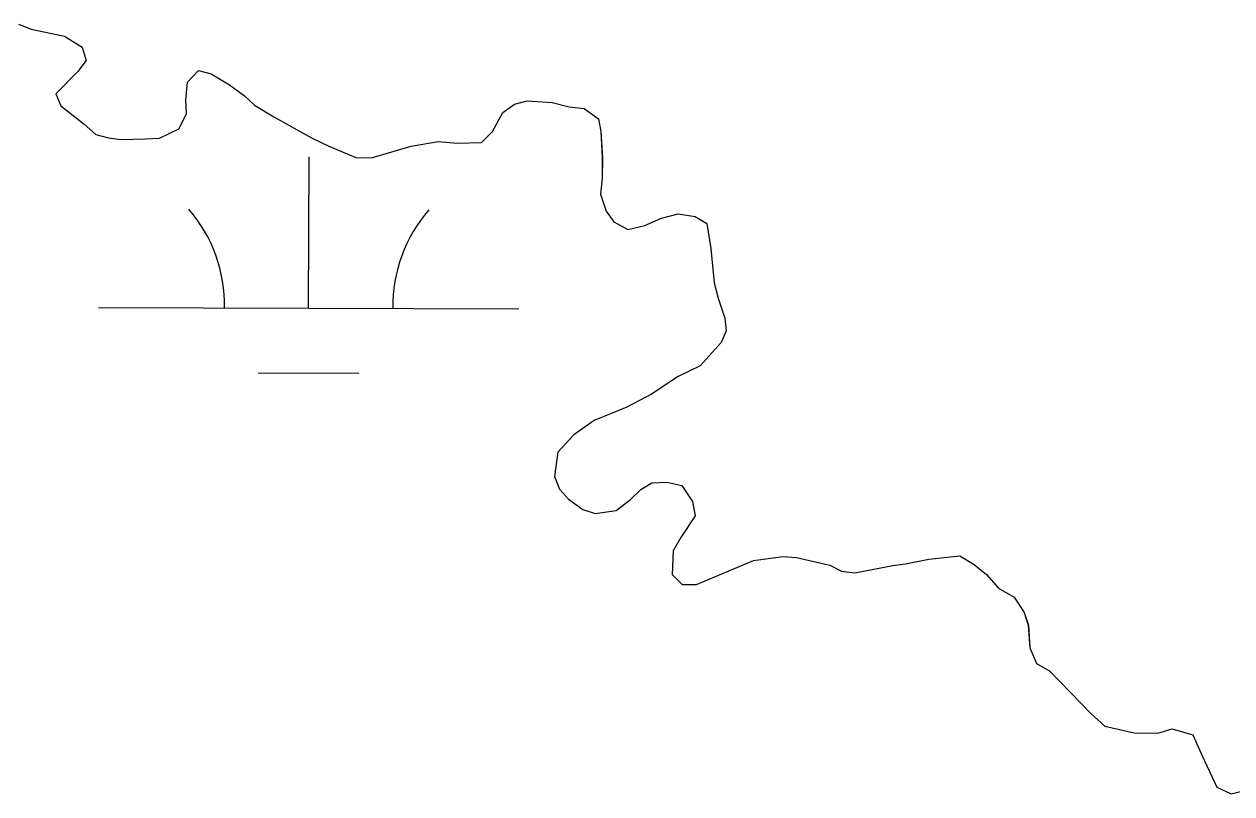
# Model space of a CAD drawing. Extents: x 3161665 to 3199565, y 885729 to 911164.
# Drawn here: x 3171767 to 3172054.4, y 907227.5 to 907410.7 of the extents above; entities that cross this region are included whole.
import ezdxf

# ---------------------------------------------------------------- set-up
doc = ezdxf.new("R2010")
doc.units = 0
for name, color, linetype in [('V-SITE-VEGE', 7, 'Continuous'), ('V-TOPO-SHOR', 7, 'Continuous'), ('V-WETL-SWMP', 7, 'Continuous')]:
    doc.layers.add(name, color=color, linetype=linetype)

msp = doc.modelspace()

# ---------------------------------------------------------------- linework, layer by layer
at = {"layer": 'V-SITE-VEGE'}
for p, q in [((3171765.65, 907410.74), (3171768.64, 907409.52)), ((3171768.64, 907409.52), (3171776.61, 907407.88)), ((3171776.61, 907407.88), (3171780.79, 907405.26)), ((3171780.79, 907405.26), (3171781.77, 907402.06)), ((3171781.77, 907402.06), (3171779.76, 907399.48)), ((3171779.76, 907399.48), (3171774.54, 907394.12)), ((3171805.89, 907396.94), (3171808.5, 907399.72)), ((3171808.5, 907399.72), (3171811.49, 907398.91)), ((3171811.49, 907398.91), (3171815.86, 907396.29)), ((3171805.47, 907392.75), (3171805.89, 907396.94)), ((3171815.86, 907396.29), (3171819.44, 907393.67)), ((3171774.54, 907394.12), (3171775.72, 907391.32)), ((3171805.65, 907389.36), (3171805.47, 907392.75)), ((3171819.44, 907393.67), (3171821.82, 907391.46)), ((3171883.69, 907391.72), (3171886.69, 907392.5)), ((3171886.69, 907392.5), (3171892.67, 907392.07)), ((3171775.72, 907391.32), (3171781.29, 907386.9)), ((3171821.82, 907391.46), (3171826.4, 907388.65)), ((3171878.46, 907385.16), (3171880.89, 907389.74)), ((3171880.89, 907389.74), (3171883.69, 907391.72)), ((3171892.67, 907392.07), (3171896.66, 907391.05)), ((3171896.66, 907391.05), (3171900.25, 907390.63)), ((3171900.25, 907390.63), (3171903.63, 907388.22)), ((3171781.29, 907386.9), (3171784.06, 907384.49)), ((3171803.83, 907385.78), (3171805.65, 907389.36)), ((3171826.4, 907388.65), (3171835.55, 907383.61)), ((3171903.63, 907388.22), (3171904.21, 907385.22)), ((3171784.06, 907384.49), (3171787.05, 907383.68)), ((3171787.05, 907383.68), (3171790.04, 907383.26)), ((3171799.23, 907383.61), (3171803.83, 907385.78)), ((3171875.85, 907382.58), (3171878.46, 907385.16)), ((3171904.21, 907385.22), (3171904.57, 907379.03)), ((3171790.04, 907383.26), (3171795.83, 907383.43)), ((3171795.83, 907383.43), (3171799.23, 907383.61)), ((3171835.55, 907383.61), (3171839.33, 907381.79)), ((3171839.33, 907381.79), (3171845.9, 907378.96)), ((3171849.69, 907378.94), (3171859.09, 907381.68)), ((3171859.09, 907381.68), (3171865.48, 907382.84)), ((3171865.48, 907382.84), (3171870.07, 907382.42)), ((3171870.07, 907382.42), (3171875.85, 907382.58)), ((3171845.9, 907378.96), (3171849.69, 907378.94)), ((3171904.57, 907379.03), (3171904.55, 907374.04)), ((3171904.55, 907374.04), (3171904.13, 907370.25)), ((3171904.13, 907370.25), (3171905.5, 907366.25)), ((3171905.5, 907366.25), (3171907.28, 907363.65)), ((3171907.28, 907363.65), (3171910.67, 907361.83)), ((3171914.66, 907362.81), (3171918.67, 907364.58)), ((3171918.67, 907364.58), (3171922.66, 907365.56)), ((3171922.66, 907365.56), (3171926.65, 907364.94)), ((3171926.65, 907364.94), (3171929.43, 907363.32)), ((3171910.67, 907361.83), (3171914.66, 907362.81)), ((3171929.43, 907363.32), (3171930.4, 907357.33)), ((3171930.4, 907357.33), (3171931.15, 907349.15)), ((3171931.15, 907349.15), (3171932.13, 907345.55)), ((3171932.13, 907345.55), (3171933.7, 907340.75)), ((3171933.7, 907340.75), (3171934.08, 907337.75)), ((3171934.08, 907337.75), (3171932.87, 907334.97)), ((3171932.87, 907334.97), (3171927.85, 907329.41)), ((3171927.85, 907329.41), (3171922.64, 907326.84)), ((3171922.64, 907326.84), (3171916.24, 907322.69)), ((3171916.24, 907322.69), (3171910.43, 907319.53)), ((3171910.43, 907319.53), (3171902.63, 907316.38)), ((3171902.63, 907316.38), (3171897.82, 907313.01)), ((3171897.82, 907313.01), (3171894.01, 907308.84)), ((3171894.01, 907308.84), (3171893.18, 907303.06)), ((3171893.18, 907303.06), (3171894.36, 907300.06)), ((3171913.71, 907299.95), (3171916.32, 907301.53)), ((3171916.32, 907301.53), (3171919.91, 907301.71)), ((3171919.91, 907301.71), (3171923.5, 907300.89)), ((3171923.5, 907300.89), (3171926.07, 907297.09)), ((3171894.36, 907300.06), (3171896.54, 907297.65)), ((3171896.54, 907297.65), (3171899.92, 907295.24)), ((3171907.9, 907294.99), (3171911.3, 907297.57)), ((3171911.3, 907297.57), (3171913.71, 907299.95)), ((3171899.92, 907295.24), (3171902.9, 907294.22)), ((3171902.9, 907294.22), (3171907.9, 907294.99)), ((3171926.07, 907297.09), (3171926.65, 907293.69)), ((3171926.65, 907293.69), (3171923.23, 907288.52)), ((3171923.23, 907288.52), (3171921.42, 907285.34)), ((3171921.42, 907285.34), (3171921.19, 907279.75)), ((3171940.56, 907283.03), (3171947.55, 907284)), ((3171947.55, 907284), (3171950.75, 907283.78)), ((3171950.75, 907283.78), (3171958.71, 907281.94)), ((3171976.68, 907282.24), (3171982.27, 907283.4)), ((3171982.27, 907283.4), (3171989.66, 907284.16)), ((3171989.66, 907284.16), (3171993.04, 907282.14)), ((3171926.96, 907277.32), (3171940.56, 907283.03)), ((3171958.71, 907281.94), (3171961.5, 907280.52)), ((3171961.5, 907280.52), (3171964.69, 907280.11)), ((3171964.69, 907280.11), (3171973.68, 907281.85)), ((3171973.68, 907281.85), (3171976.68, 907282.24)), ((3171993.04, 907282.14), (3171996.02, 907279.73)), ((3171921.19, 907279.75), (3171923.57, 907277.34)), ((3171923.57, 907277.34), (3171926.96, 907277.32)), ((3171996.02, 907279.73), (3171998.8, 907276.52)), ((3171998.8, 907276.52), (3172002.58, 907274.31)), ((3172002.58, 907274.31), (3172004.95, 907270.7)), ((3172004.95, 907270.7), (3172005.94, 907267.7)), ((3172005.94, 907267.7), (3172006.31, 907262.31)), ((3172006.31, 907262.31), (3172007.88, 907258.51)), ((3172007.88, 907258.51), (3172011.06, 907256.7)), ((3172011.06, 907256.7), (3172020.79, 907246.67)), ((3172020.79, 907246.67), (3172024.16, 907243.65)), ((3172024.16, 907243.65), (3172031.14, 907242.02)), ((3172036.73, 907241.99), (3172040.12, 907242.97)), ((3172040.12, 907242.97), (3172045.1, 907241.54)), ((3172031.14, 907242.02), (3172036.73, 907241.99)), ((3172045.1, 907241.54), (3172047.27, 907236.54)), ((3172047.27, 907236.54), (3172050.82, 907229.14)), ((3172050.82, 907229.14), (3172054.21, 907227.52)), ((3172054.21, 907227.52), (3172058, 907228.5))]:
    msp.add_line(p, q, dxfattribs=at)
at = {"layer": 'V-TOPO-SHOR'}
for points in [[(3171765.65, 907410.74), (3171768.64, 907409.52), (3171776.61, 907407.88), (3171780.79, 907405.26), (3171781.77, 907402.06), (3171779.76, 907399.48), (3171774.54, 907394.12), (3171775.72, 907391.32), (3171781.29, 907386.9), (3171784.06, 907384.49), (3171787.05, 907383.68), (3171790.04, 907383.26), (3171795.83, 907383.43), (3171799.23, 907383.61), (3171803.83, 907385.78), (3171805.65, 907389.36), (3171805.47, 907392.75), (3171805.89, 907396.94), (3171808.5, 907399.72), (3171811.49, 907398.91), (3171815.86, 907396.29), (3171819.44, 907393.67), (3171821.82, 907391.46), (3171826.4, 907388.65), (3171835.55, 907383.61), (3171839.33, 907381.79), (3171845.9, 907378.96), (3171849.69, 907378.94), (3171859.09, 907381.68), (3171865.48, 907382.84)], [(3171865.48, 907382.84), (3171870.07, 907382.41), (3171875.85, 907382.58), (3171878.46, 907385.16), (3171880.89, 907389.74), (3171883.69, 907391.72), (3171886.69, 907392.5), (3171892.67, 907392.07), (3171896.66, 907391.05), (3171900.25, 907390.63), (3171903.63, 907388.22), (3171904.21, 907385.22), (3171904.57, 907379.03), (3171904.55, 907374.04), (3171904.13, 907370.25), (3171905.5, 907366.25), (3171907.28, 907363.65), (3171910.67, 907361.83), (3171914.66, 907362.81), (3171918.67, 907364.58), (3171922.66, 907365.56), (3171926.65, 907364.94), (3171929.43, 907363.32), (3171930.4, 907357.33), (3171931.15, 907349.15), (3171932.13, 907345.55), (3171933.7, 907340.75), (3171934.08, 907337.75), (3171932.87, 907334.97), (3171927.85, 907329.41), (3171922.64, 907326.84), (3171916.24, 907322.69), (3171910.43, 907319.53), (3171902.63, 907316.38), (3171897.82, 907313.01), (3171894.01, 907308.84), (3171893.18, 907303.06), (3171894.36, 907300.06), (3171896.54, 907297.65), (3171899.92, 907295.24), (3171902.91, 907294.22), (3171907.9, 907294.99), (3171911.3, 907297.57), (3171913.71, 907299.95), (3171916.32, 907301.53), (3171919.91, 907301.71), (3171923.5, 907300.89), (3171926.07, 907297.09), (3171926.65, 907293.69), (3171923.23, 907288.52), (3171921.42, 907285.34), (3171921.19, 907279.75), (3171923.57, 907277.34), (3171926.96, 907277.32), (3171940.56, 907283.03), (3171947.55, 907284), (3171950.75, 907283.78), (3171958.71, 907281.94), (3171961.5, 907280.52), (3171964.69, 907280.11), (3171973.68, 907281.85), (3171976.68, 907282.24), (3171982.27, 907283.4), (3171989.66, 907284.16), (3171993.04, 907282.14), (3171996.02, 907279.73), (3171998.8, 907276.52), (3172002.58, 907274.31), (3172004.95, 907270.7), (3172005.93, 907267.7), (3172006.31, 907262.31), (3172007.88, 907258.51), (3172011.06, 907256.7), (3172020.79, 907246.67), (3172024.16, 907243.65), (3172031.14, 907242.02), (3172036.73, 907241.99), (3172040.12, 907242.97), (3172045.1, 907241.54), (3172047.27, 907236.54), (3172050.82, 907229.14), (3172054.21, 907227.52), (3172058, 907228.5)]]:
    msp.add_lwpolyline(points, dxfattribs=at)
at = {"layer": 'V-WETL-SWMP'}
for p, q in [((3171834.7, 907343.12), (3171834.79, 907379.12)), ((3171784.7, 907343.26), (3171884.7, 907342.99)), ((3171822.65, 907327.73), (3171846.65, 907327.66))]:
    msp.add_line(p, q, dxfattribs=at)
for points in [[(3171765.65, 907410.74), (3171768.64, 907409.52), (3171776.61, 907407.88), (3171780.79, 907405.26), (3171781.77, 907402.07), (3171779.76, 907399.48), (3171774.54, 907394.12), (3171775.72, 907391.32), (3171781.28, 907386.9), (3171784.06, 907384.49), (3171787.05, 907383.68), (3171790.05, 907383.26), (3171795.83, 907383.43), (3171799.23, 907383.61), (3171803.83, 907385.78), (3171805.65, 907389.36), (3171805.47, 907392.75), (3171805.89, 907396.94), (3171808.5, 907399.72), (3171811.49, 907398.91), (3171815.86, 907396.29), (3171819.44, 907393.67), (3171821.82, 907391.46), (3171826.4, 907388.65), (3171835.55, 907383.61), (3171839.33, 907381.79), (3171845.9, 907378.96), (3171849.69, 907378.94), (3171859.09, 907381.68), (3171865.48, 907382.84), (3171870.07, 907382.41), (3171875.86, 907382.58), (3171878.47, 907385.16), (3171880.89, 907389.74), (3171883.69, 907391.72), (3171886.69, 907392.5), (3171892.67, 907392.07), (3171896.66, 907391.05), (3171900.25, 907390.63), (3171903.63, 907388.22), (3171904.21, 907385.22), (3171904.58, 907379.03), (3171904.55, 907374.04), (3171904.13, 907370.25), (3171905.5, 907366.25), (3171907.28, 907363.65), (3171910.67, 907361.83), (3171914.66, 907362.81), (3171918.66, 907364.58)], [(3171918.66, 907364.58), (3171922.66, 907365.56), (3171926.65, 907364.94), (3171929.43, 907363.32), (3171930.4, 907357.33), (3171931.15, 907349.15), (3171932.13, 907345.55), (3171933.7, 907340.75), (3171934.08, 907337.75), (3171932.87, 907334.97), (3171927.85, 907329.41), (3171922.64, 907326.84), (3171916.24, 907322.69), (3171910.43, 907319.53), (3171902.63, 907316.38), (3171897.82, 907313.01), (3171894.01, 907308.84), (3171893.18, 907303.06), (3171894.36, 907300.06), (3171896.54, 907297.65), (3171899.92, 907295.24), (3171902.91, 907294.22), (3171907.9, 907294.99), (3171911.31, 907297.57), (3171913.71, 907299.95), (3171916.32, 907301.53), (3171919.91, 907301.71), (3171923.5, 907300.89), (3171926.07, 907297.09), (3171926.65, 907293.69), (3171923.23, 907288.52), (3171921.42, 907285.34), (3171921.19, 907279.75), (3171923.57, 907277.34), (3171926.96, 907277.32), (3171940.56, 907283.04), (3171947.55, 907283.99), (3171950.74, 907283.78), (3171958.72, 907281.94), (3171961.5, 907280.52), (3171964.69, 907280.11), (3171973.68, 907281.85), (3171976.68, 907282.24), (3171982.27, 907283.4), (3171989.66, 907284.16), (3171993.04, 907282.14), (3171996.02, 907279.73), (3171998.8, 907276.52), (3172002.58, 907274.31), (3172004.95, 907270.7), (3172005.94, 907267.7), (3172006.3, 907262.31), (3172007.88, 907258.51), (3172011.06, 907256.7), (3172020.79, 907246.67), (3172024.16, 907243.65), (3172031.14, 907242.02), (3172036.73, 907241.99), (3172040.12, 907242.97), (3172045.11, 907241.54), (3172047.27, 907236.54), (3172050.82, 907229.14), (3172054.21, 907227.52), (3172058, 907228.5)]]:
    msp.add_lwpolyline(points, dxfattribs=at)
for centre, start, end in [((3171779.45, 907343.75), 359.0698, 40.6135), ((3171889.94, 907343.45), 139.0698, 180.6135)]:
    msp.add_arc(centre, 35.25, start, end, dxfattribs=at)

doc.saveas('drawing.dxf')
